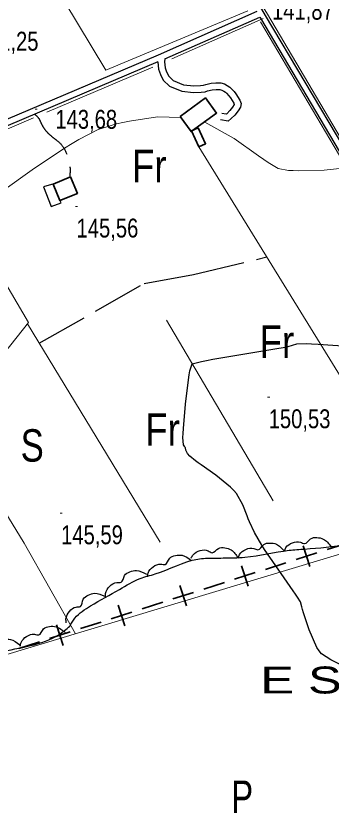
# Model space of a CAD drawing. Extents: x 487425 to 492029, y 4383576 to 4386788.
# Drawn here: x 489259.2 to 489405.2, y 4384214.7 to 4384585.2 of the extents above; entities that cross this region are included whole.
import ezdxf
from ezdxf.enums import TextEntityAlignment as Align

# ---------------------------------------------------------------- set-up
doc = ezdxf.new("R2010")
doc.units = 0
doc.header["$LTSCALE"] = 4
doc.linetypes.add('LONG_DASHED', pattern=[7.5, 6, -1.5])
doc.linetypes.add('MEDIUM_DASHED', pattern=[4.5, 3, -1.5])
for name, color, linetype, lineweight in [('25', 7, 'LONG_DASHED', 25), ('27', 7, 'Continuous', 25), ('34', 7, 'Continuous', 35), ('38', 7, 'Continuous', 25), ('47', 7, 'Continuous', 35), ('48', 7, 'MEDIUM_DASHED', 25), ('51', 7, 'Continuous', 13), ('7', 7, 'Continuous', 13), ('8', 7, 'Continuous', 25), ('9', 7, 'Continuous', 13)]:
    doc.layers.add(name, color=color, linetype=linetype, lineweight=lineweight)
doc.layers.add('31', color=7, linetype='Continuous')
doc.layers.add('5', color=7, linetype='Continuous')

msp = doc.modelspace()

# ---------------------------------------------------------------- linework, layer by layer
at = {"layer": '25'}
msp.add_lwpolyline([(489269.93, 4384433.62), (489318.67, 4384461.37), (489341.52, 4384465.46), (489375.43, 4384473.62)], dxfattribs=at)
at = {"layer": '27'}
for points in [[(489277.55, 4384599.65), (489253.43, 4384589.57), (489234.85, 4384584.61), (489229.17, 4384580.47), (489221.96, 4384572.75), (489221.7, 4384569.75), (489218.14, 4384566.64), (489212.8, 4384565.88), (489207.48, 4384566.39), (489199.58, 4384570.83), (489195.68, 4384577.18), (489182.16, 4384595.71), (489170.8, 4384606.34), (489161.36, 4384607.13), (489156.68, 4384605.3), (489150.43, 4384602.52), (489140.52, 4384602.56), (489136.88, 4384605.9), (489134.6, 4384609.23), (489133.91, 4384614.79), (489136.48, 4384623.16), (489142.17, 4384628.65), (489151.82, 4384632.89), (489159.74, 4384636.18), (489165.7, 4384639.11), (489160.81, 4384651.84), (489154, 4384659.2), (489144.07, 4384670.19), (489139.87, 4384677.29), (489142.09, 4384681.32), (489153.12, 4384687.94), (489165.33, 4384692.98), (489178.98, 4384685.7), (489187.39, 4384679.53), (489192.78, 4384678.86), (489202.47, 4384679.8), (489219.07, 4384681.64), (489225.29, 4384681.2), (489235.11, 4384673.51), (489252.89, 4384647.05), (489268.53, 4384617.31), (489275.16, 4384606.58), (489277.51, 4384602.05), (489277.33, 4384600.1)], [(489284.08, 4384302.57), (489286.52, 4384306.29), (489293.79, 4384311.98), (489307.15, 4384319.63), (489316.81, 4384324.7), (489323.74, 4384326.8), (489343.4, 4384333.63), (489350.76, 4384334.14), (489355.18, 4384334.17), (489365.32, 4384334.58), (489385.76, 4384337.72), (489392.97, 4384338.31), (489412.95, 4384340.49), (489421.6, 4384342.49), (489426.79, 4384344.15), (489441.25, 4384349.02), (489443.61, 4384352.14), (489442.1, 4384370.61), (489438.69, 4384380.78), (489441.87, 4384396.35), (489462.11, 4384395.44), (489473.87, 4384387.51), (489487.73, 4384378.95), (489494.89, 4384374.96), (489500.74, 4384368.37), (489500.46, 4384363.42), (489480.02, 4384353.98), (489458.24, 4384344.92), (489445.73, 4384340.71), (489440.76, 4384339.12), (489428.63, 4384334.61), (489428.47, 4384333.48), (489440.65, 4384309.64), (489441.8, 4384304.52), (489447.72, 4384304.31), (489454.75, 4384309.1), (489466.78, 4384317.67), (489471.88, 4384317.61), (489477.04, 4384316.2), (489486.56, 4384309.11), (489490.34, 4384304.87), (489494.13, 4384301.38), (489498.75, 4384299.37), (489502.78, 4384297.53), (489518.56, 4384299.6), (489545.17, 4384310.77), (489553.85, 4384315.33), (489563.04, 4384318.75), (489571.4, 4384321.58), (489574.3, 4384325.9), (489571.66, 4384331.33), (489568.87, 4384336.76), (489567.91, 4384344.42), (489568.56, 4384348.62), (489575.92, 4384355.66), (489585.44, 4384361.71), (489600.21, 4384368.06), (489629.84, 4384380.78), (489662.31, 4384392.87), (489678.29, 4384398.91), (489686.49, 4384400.77), (489691.07, 4384401.62), (489706.79, 4384364.98), (489732.83, 4384326.49), (489754.12, 4384291.82), (489763.77, 4384276.7), (489765.61, 4384273.01), (489768.4, 4384267.72), (489779.65, 4384274.35), (489815.31, 4384296.15), (489839.16, 4384308.4), (489850.27, 4384315.86), (489855.17, 4384317.98), (489858.85, 4384318.83), (489861.14, 4384315.51), (489862.52, 4384311.66), (489865.26, 4384307.81), (489867.05, 4384307.11), (489872.6, 4384307.12), (489881.53, 4384294.42), (489890.83, 4384280.28), (489896.19, 4384270.54)], [(489362.1, 4384334.1), (489362.77, 4384335.75), (489365.71, 4384338.15), (489369.37, 4384338.58), (489371.34, 4384337.99), (489373.98, 4384340.38), (489376.87, 4384341.11), (489379.85, 4384340.56), (489383.57, 4384337.28)], [(489383.55, 4384337.39), (489384.3, 4384339), (489387.35, 4384341.25), (489391.04, 4384341.5), (489392.97, 4384340.81), (489395.73, 4384343.06), (489398.65, 4384343.65), (489401.6, 4384342.95), (489405.15, 4384339.49)], [(489340.38, 4384334.08), (489341.27, 4384335.62), (489344.52, 4384337.58), (489348.21, 4384337.49), (489350.07, 4384336.63), (489353.02, 4384338.61), (489355.99, 4384338.93), (489358.86, 4384337.97), (489362.08, 4384334.19)], [(489320.11, 4384325.45), (489320.42, 4384327.2), (489322.8, 4384330.15), (489326.3, 4384331.33), (489328.34, 4384331.17), (489330.43, 4384334.04), (489333.11, 4384335.36), (489336.14, 4384335.43), (489340.45, 4384332.99)], [(489300.68, 4384316), (489300.72, 4384317.78), (489302.61, 4384321.06), (489305.88, 4384322.77), (489307.93, 4384322.92), (489309.55, 4384326.09), (489311.99, 4384327.8), (489314.97, 4384328.35), (489319.61, 4384326.61)], [(489282.49, 4384304.2), (489282.36, 4384305.97), (489283.95, 4384309.41), (489287.05, 4384311.42), (489289.07, 4384311.75), (489290.39, 4384315.06), (489292.67, 4384316.99), (489295.58, 4384317.8), (489300.37, 4384316.5)], [(489119.79, 4384126.9), (489119.74, 4384127.31), (489113.75, 4384128.5), (489102.16, 4384132.09), (489114.34, 4384160.53), (489110.03, 4384177.53), (489108.96, 4384189.25), (489107.46, 4384202.55), (489106.23, 4384212.54), (489105.61, 4384224.02), (489104.59, 4384233.71), (489103.95, 4384243.25), (489116.61, 4384248.13), (489144.69, 4384257.04), (489184.44, 4384268.81), (489220.42, 4384279.28), (489251.53, 4384290.48), (489279.16, 4384298.8), (489284.08, 4384302.57)], [(489261.17, 4384293.33), (489261.59, 4384295.06), (489264.14, 4384297.86), (489267.71, 4384298.83), (489269.74, 4384298.54), (489272, 4384301.28), (489274.75, 4384302.44), (489277.77, 4384302.33), (489281.94, 4384299.63)], [(489240.62, 4384286.4), (489240.93, 4384288.15), (489243.31, 4384291.11), (489246.8, 4384292.3), (489248.85, 4384292.14), (489250.93, 4384295.02), (489253.61, 4384296.34), (489256.63, 4384296.42), (489260.95, 4384293.99)]]:
    msp.add_spline(points, degree=3, dxfattribs=at)
at = {"layer": '34'}
for p, q in [((489412.89, 4384341.1), (489403.36, 4384338.05)), ((489392.32, 4384339.77), (489395.37, 4384330.24)), ((489398.6, 4384336.53), (489389.08, 4384333.48)), ((489363.75, 4384330.61), (489366.8, 4384321.09)), ((489384.32, 4384331.95), (489374.79, 4384328.9)), ((489370.03, 4384327.38), (489360.51, 4384324.33)), ((489355.75, 4384322.8), (489346.22, 4384319.75)), ((489335.18, 4384321.46), (489338.23, 4384311.94)), ((489341.46, 4384318.23), (489331.94, 4384315.18)), ((489306.61, 4384312.31), (489309.66, 4384302.79)), ((489327.18, 4384313.65), (489317.65, 4384310.6)), ((489312.89, 4384309.08), (489303.37, 4384306.02)), ((489298.61, 4384304.5), (489289.08, 4384301.45)), ((489284.32, 4384299.92), (489274.8, 4384296.87)), ((489278.04, 4384303.16), (489281.09, 4384293.64)), ((489270.04, 4384295.35), (489260.51, 4384292.3))]:
    msp.add_line(p, q, dxfattribs=at)
at = {"layer": '38'}
msp.add_line((489328.23, 4384565.37), (489372.24, 4384584.75), dxfattribs=at)
for points in [[(489368.64, 4384595.92), (489374.74, 4384585.48), (489411.37, 4384523.66)], [(489370.77, 4384587.28), (489325.05, 4384567.16), (489254.49, 4384537.14), (489177.06, 4384504.55), (489124.2, 4384480.1), (489117.67, 4384477.31)], [(489372.24, 4384584.75), (489372.57, 4384584.2), (489421.54, 4384501.52), (489439.84, 4384473.31), (489460.45, 4384440.26), (489487.74, 4384393.63)], [(489324.99, 4384563.97), (489255.63, 4384534.45), (489178.23, 4384501.89), (489126.34, 4384477.88)], [(489328.23, 4384565.37), (489328.08, 4384564.04), (489328.31, 4384561.26), (489329.02, 4384559.41), (489329.97, 4384557.38), (489332, 4384555.42), (489336.82, 4384553.4), (489341.57, 4384552.92), (489344.71, 4384553.03), (489346.14, 4384553.21), (489347.19, 4384553.54), (489349.7, 4384554.16), (489351.85, 4384554.3), (489354.06, 4384554.28), (489355.87, 4384553.78), (489357.12, 4384553.05), (489358.23, 4384552.35), (489358.99, 4384551.66), (489360.24, 4384550.21), (489361.05, 4384549.22), (489362.96, 4384546.29), (489363.54, 4384544.76), (489363.26, 4384543.07), (489362.13, 4384541.24), (489360.64, 4384539.38), (489358.95, 4384537.73), (489357.52, 4384536.47), (489354.01, 4384537.07)]]:
    msp.add_lwpolyline(points, dxfattribs=at)
at = {"layer": '38', "linetype": 'MEDIUM_DASHED'}
msp.add_lwpolyline([(489324.99, 4384563.97), (489325.28, 4384560.57), (489326.17, 4384558.2), (489327.42, 4384555.56), (489330.28, 4384552.8), (489336.05, 4384550.37), (489341.47, 4384549.83), (489344.95, 4384549.95), (489346.81, 4384550.18), (489348.02, 4384550.57), (489350.17, 4384551.1), (489351.93, 4384551.21), (489353.63, 4384551.2), (489354.66, 4384550.91), (489355.52, 4384550.41), (489356.35, 4384549.89), (489356.77, 4384549.5), (489357.88, 4384548.23), (489358.56, 4384547.4), (489360.19, 4384544.89), (489360.36, 4384544.44), (489360.31, 4384544.18), (489359.6, 4384543.02), (489358.35, 4384541.46), (489356.85, 4384539.99), (489356.59, 4384539.76), (489354.54, 4384540.11)], dxfattribs=at)
at = {"layer": '38', "linetype": 'LONG_DASHED'}
msp.add_spline([(489267.94, 4384539.67), (489269.72, 4384537.85), (489270.75, 4384535.74), (489271.85, 4384533.7), (489273.63, 4384531.43), (489275.86, 4384529.38), (489278.31, 4384527.47), (489281.27, 4384524.29), (489283.53, 4384518.49), (489284.04, 4384516.53), (489284.24, 4384514.5), (489284.21, 4384512.03), (489284.19, 4384510.3)], degree=3, dxfattribs=at)
at = {"layer": '47'}
for points in [[(489335.23, 4384538.68), (489347, 4384547.3), (489352.13, 4384540.29), (489340.36, 4384531.67)], [(489343.57, 4384533.41), (489347.04, 4384526.06), (489344, 4384524.62), (489340.53, 4384531.97)], [(489284.5, 4384510.75), (489276.39, 4384507.4), (489279.57, 4384499.7), (489287.68, 4384503.05)]]:
    msp.add_lwpolyline(points, close=True, dxfattribs=at)
at = {"layer": '48'}
msp.add_lwpolyline([(489276.71, 4384507.54), (489271.91, 4384506.09), (489275.49, 4384496.97), (489280.08, 4384498.72), (489279.46, 4384499.98)], dxfattribs=at)
at = {"layer": '51'}
for p, q in [((489373.78, 4384584.01), (489331.48, 4384565.4)), ((489273.48, 4384540.65), (489322.64, 4384561.57)), ((489264.47, 4384442.57), (489326.01, 4384341.55)), ((489378.44, 4384360.68), (489328.9, 4384444.3))]:
    msp.add_line(p, q, dxfattribs=at)
for points in [[(489366.62, 4384587.61), (489300.81, 4384560.15), (489167.19, 4384781.6)], [(489370.87, 4384594.31), (489375.69, 4384586.05), (489411.63, 4384525.42)], [(488717.1, 4384583.17), (488755.31, 4384512.12), (488832.16, 4384369.83), (488871.71, 4384298.71), (488889.78, 4384264.59), (488926.57, 4384194.85), (489104.88, 4384245.56), (489187.75, 4384269.3), (489289.22, 4384299.81), (489411.33, 4384336.6), (489504.4, 4384367.43)], [(489372.48, 4384582.56), (489420.76, 4384501.04), (489439.07, 4384472.82), (489459.66, 4384439.79), (489489.25, 4384389.26)], [(489128.99, 4384477.69), (489178.76, 4384500.7), (489256.13, 4384533.26), (489267.37, 4384538.05)], [(489344, 4384524.62), (489410.29, 4384417.04), (489449.58, 4384349.27)], [(489228.47, 4384397.34), (489265.05, 4384443.3), (489233.4, 4384497.07)], [(489202.9, 4384439.16), (489262.91, 4384340.99), (489286.82, 4384299.09)]]:
    msp.add_lwpolyline(points, dxfattribs=at)
at = {"layer": '7'}
for p, q in [((489268.07, 4384542.14), (489269.07, 4384542.14)), ((489286.76, 4384496.99), (489287.76, 4384496.99)), ((489375.79, 4384408.65), (489376.79, 4384408.65)), ((489279.6, 4384354.9), (489280.6, 4384354.9))]:
    msp.add_line(p, q, dxfattribs=at)
at = {"layer": '8'}
for points in [[(489411.05, 4384284.07), (489405.18, 4384286.97), (489400.76, 4384289.74), (489399.64, 4384291.12), (489398.56, 4384292.75), (489395.05, 4384300.83), (489392.48, 4384308.78), (489391.99, 4384310.33), (489391.6, 4384311.6), (489391.01, 4384313.81), (489389.66, 4384316.07), (489388.79, 4384317.36), (489387.71, 4384318.94), (489382.01, 4384327.04), (489375.82, 4384336.02), (489374.43, 4384338.15), (489373.17, 4384340.12), (489369.8, 4384345.98), (489367.46, 4384350.89), (489366.86, 4384352.27), (489366.29, 4384353.66), (489364.37, 4384358.76), (489361.35, 4384364.01), (489360.08, 4384365.5), (489358.62, 4384366.99), (489351.77, 4384372.53), (489345.01, 4384377.3), (489343.61, 4384378.31), (489342.41, 4384379.2), (489339.77, 4384381.32), (489338.69, 4384382.54), (489338.47, 4384382.85), (489338.3, 4384383.16), (489337.96, 4384384.19), (489337.73, 4384385.14), (489337.62, 4384385.4), (489337.5, 4384385.66), (489336.89, 4384386.56), (489336.58, 4384389.99), (489336.64, 4384391.85), (489336.77, 4384394.09), (489337.76, 4384405.44), (489339.09, 4384416.76), (489339.42, 4384418.98), (489339.74, 4384420.8), (489340.77, 4384424.09), (489345.09, 4384425.22), (489347.49, 4384425.69), (489350.41, 4384426.23), (489365.3, 4384428.72), (489380.11, 4384431.21), (489382.98, 4384431.74), (489385.31, 4384432.21), (489389.32, 4384433.32), (489393.6, 4384433.54), (489396.11, 4384433.44), (489399.19, 4384433.27)], [(489399.19, 4384433.27), (489415.11, 4384432.1)]]:
    msp.add_lwpolyline(points, dxfattribs=at)
at = {"layer": '9'}
for points in [[(489311.73, 4384536.52), (489324.76, 4384538.58), (489335.52, 4384538.28)], [(489253.12, 4384504.25), (489266.7, 4384513.92), (489281.72, 4384524.01), (489285.19, 4384526.18), (489288.36, 4384528.07), (489297.31, 4384532.63), (489305.78, 4384535.23), (489308.64, 4384535.89), (489311.73, 4384536.52)], [(489346.42, 4384536.11), (489346.76, 4384536), (489360.36, 4384528.5), (489371.62, 4384520.42), (489373.99, 4384518.78), (489376.03, 4384517.39), (489380.69, 4384514.55), (489385.51, 4384513.74), (489387.65, 4384513.64), (489390.13, 4384513.59), (489402.01, 4384513.85), (489415.02, 4384515.18)]]:
    msp.add_lwpolyline(points, dxfattribs=at)

# ---------------------------------------------------------------- texts
at = {"layer": '31'}
for s, width, p in [('Fr', 0.85, (489320.94, 4384508.26)), ('Fr', 0.85, (489380.09, 4384426.89)), ('Fr', 0.85, (489327.1, 4384386.21)), ('S', 0.8, (489266.72, 4384378.81)), ('P', 0.75, (489364.07, 4384216.08))]:
    msp.add_text(s, height=15, dxfattribs=dict(at, width=width)).set_placement(p, align=Align.CENTER)
at = {"layer": '5', "width": 1.4}
msp.add_text('E S   R E V O L T', height=12.49, dxfattribs=at).set_placement((489372.44, 4384271.4))
at = {"layer": '7', "width": 0.8}
for s, p in [('141,87', (489377.83, 4384583.53)), ('141,25', (489240.99, 4384569.19)), ('143,68', (489277.43, 4384533)), ('145,56', (489287.26, 4384482.62)), ('150,53', (489376.29, 4384394.28)), ('145,59', (489280.1, 4384340.53))]:
    msp.add_text(s, height=8.75, dxfattribs=at).set_placement(p)

doc.saveas('drawing.dxf')
